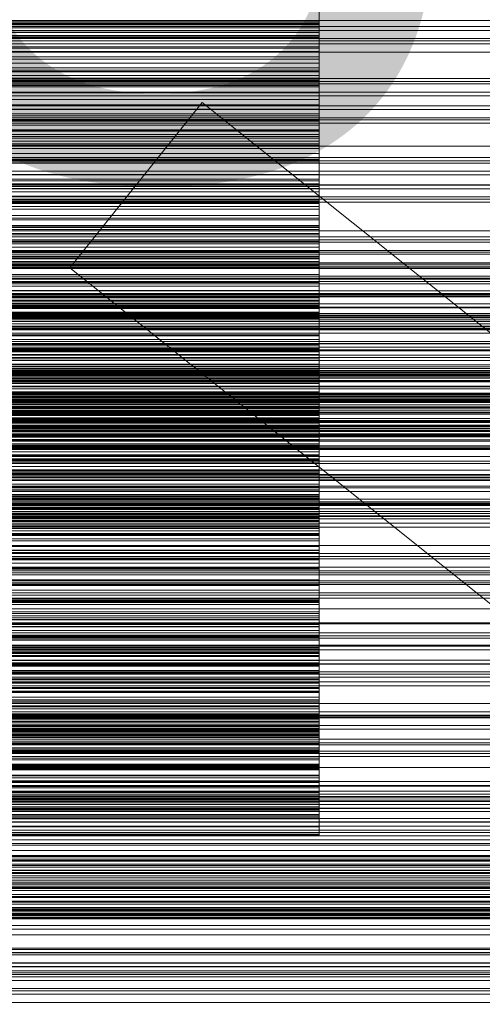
# Model space of a CAD drawing. Header units: millimetres. Extents: x -3490 to 61924, y -72580 to 6847.
# Tile 259 of 656: x 665 to 796, y -34735 to -34456. Entities that reach past the tile are written whole.
import ezdxf

# ---------------------------------------------------------------- set-up
doc = ezdxf.new("R2010")
doc.units = ezdxf.units.MM
for name, color, linetype, lineweight in [('COTAS_O', 1, 'Continuous', 0), ('COTAS_P', 1, 'Continuous', 0), ('frontal_briquetadora', 7, 'Continuous', 0), ('frontal_C03', 7, 'Continuous', 0), ('frontal_secador', 7, 'Continuous', 0), ('frontal_tolva', 7, 'Continuous', 0)]:
    doc.layers.add(name, color=color, linetype=linetype, lineweight=lineweight)
doc.dimstyles.new('R19_100', dxfattribs={"dimtxt": 250, "dimasz": 150, "dimexe": 150, "dimexo": 80, "dimgap": 100, "dimtad": 1, "dimtih": 1, "dimtoh": 1, "dimdsep": 46, "dimcen": 0.09, "dimadec": 0, "dimazin": 0, "dimtfac": 1, "dimtdec": 4, "dimtofl": 0, "dimtmove": 0, "dimatfit": 3, "dimfxl": 1, "dimtolj": 1, "dimtzin": 0, "dimarcsym": 0})

# ---------------------------------------------------------------- blocks, each defined once
blk = doc.blocks.new('DIM_R29_52')
at = {"layer": 'COTAS_P'}
for p, q in [((-1750, -34600), (-1600, -34555)), ((2600, -34600), (2450, -34555)), ((-1750, -35500), (-1750, -34600)), ((-1750, -34600), (2600, -34600)), ((-1750, -34600), (-1600, -34645)), ((2600, -34600), (2450, -34645)), ((2600, -35500), (2600, -34600))]:
    blk.add_line(p, q, dxfattribs=at)
blk.add_text('4350 P', height=250, dxfattribs=at).set_placement((425, -34500))
blk = doc.blocks.new('DIM_R29_61')
at = {"layer": 'COTAS_O'}
for p, q in [((-650, -34200), (-500, -34155)), ((650, -34200), (500, -34155)), ((-650, -34900), (-650, -34200)), ((-650, -34200), (650, -34200)), ((-650, -34200), (-500, -34245)), ((650, -34200), (500, -34245)), ((650, -34900), (650, -34200))]:
    blk.add_line(p, q, dxfattribs=at)
blk.add_text('1300 O', height=250, dxfattribs=at).set_placement((0, -34100))

msp = doc.modelspace()

# ---------------------------------------------------------------- linework, layer by layer
at = {"layer": 'frontal_briquetadora'}
for p, q in [((750, -34445.279), (750, -34457.423)), ((750, -34446.111), (750, -34459.207)), ((750, -34460.96), (750, -34447.196)), ((750, -34451.835), (750, -34460.521)), ((750, -34453.643), (750, -34457.302)), ((750, -34454.402), (750, -34461.227)), ((750, -34456.46), (750, -34454.902)), ((750, -34456.926), (750, -34455.393)), ((550, -34456.46), (750, -34456.46)), ((550, -34456.926), (750, -34456.926)), ((750, -34457.302), (550, -34457.302)), ((550, -34457.423), (750, -34457.423)), ((550, -34457.936), (750, -34457.936)), ((550, -34458.377), (750, -34458.377)), ((750, -34457.936), (750, -34456.46)), ((750, -34458.377), (750, -34456.926)), ((750, -34457.302), (750, -34461.12)), ((750, -34457.423), (750, -34470.774)), ((750, -34464.14), (750, -34457.936)), ((750, -34459.744), (750, -34458.377)), ((550, -34459.207), (750, -34459.207)), ((550, -34459.744), (750, -34459.744)), ((750, -34460.521), (550, -34460.521)), ((550, -34460.96), (750, -34460.96)), ((550, -34461.029), (750, -34461.029)), ((750, -34461.12), (550, -34461.12)), ((550, -34461.227), (750, -34461.227)), ((750, -34459.207), (750, -34473.128)), ((750, -34461.029), (750, -34459.744)), ((750, -34460.521), (750, -34463.78)), ((750, -34475.151), (750, -34460.96)), ((750, -34466.598), (750, -34461.029)), ((750, -34461.12), (750, -34465.089)), ((750, -34461.227), (750, -34470.352)), ((750, -34463.78), (550, -34463.78)), ((550, -34464.14), (750, -34464.14)), ((750, -34463.78), (750, -34467.249)), ((750, -34472.72), (750, -34464.14)), ((750, -34465.089), (550, -34465.089)), ((550, -34466.598), (750, -34466.598)), ((750, -34467.249), (550, -34467.249)), ((750, -34465.089), (750, -34473.786)), ((750, -34474.612), (750, -34466.598)), ((750, -34467.249), (750, -34470.903)), ((750, -34468.368), (550, -34468.368)), ((750, -34469.742), (550, -34469.742)), ((750, -34469.742), (750, -34468.368)), ((750, -34468.368), (750, -34476.816)), ((750, -34470.902), (750, -34469.742)), ((550, -34470.352), (750, -34470.352)), ((550, -34470.774), (750, -34470.774)), ((750, -34470.902), (550, -34470.902)), ((750, -34471.874), (550, -34471.874)), ((750, -34472.673), (550, -34472.673)), ((550, -34472.72), (750, -34472.72)), ((750, -34470.352), (750, -34481.428)), ((750, -34470.774), (750, -34484.819)), ((750, -34471.874), (750, -34470.902)), ((750, -34470.903), (750, -34474.725)), ((750, -34472.673), (750, -34471.874)), ((750, -34473.307), (750, -34472.673)), ((750, -34483.346), (750, -34472.72)), ((550, -34473.128), (750, -34473.128)), ((750, -34473.307), (550, -34473.307)), ((750, -34473.786), (550, -34473.786)), ((550, -34474.612), (750, -34474.612)), ((750, -34474.725), (550, -34474.725)), ((550, -34475.151), (750, -34475.151)), ((750, -34473.128), (750, -34487.34)), ((750, -34473.786), (750, -34473.307)), ((750, -34484.762), (750, -34474.612)), ((750, -34474.725), (750, -34478.701)), ((750, -34489.222), (750, -34475.151)), ((750, -34476.816), (550, -34476.816)), ((750, -34476.816), (750, -34480.245)), ((750, -34478.701), (550, -34478.701)), ((750, -34480.245), (550, -34480.245)), ((750, -34478.701), (750, -34482.823)), ((750, -34480.245), (750, -34483.879)), ((550, -34481.428), (750, -34481.428)), ((750, -34482.823), (550, -34482.823)), ((550, -34483.346), (750, -34483.346)), ((750, -34483.879), (550, -34483.879)), ((750, -34481.428), (750, -34494.029)), ((750, -34482.823), (750, -34491.281)), ((750, -34495.609), (750, -34483.346)), ((750, -34483.879), (750, -34487.691)), ((750, -34484.435), (550, -34484.435)), ((550, -34484.762), (750, -34484.762)), ((550, -34484.819), (750, -34484.819)), ((750, -34486.034), (550, -34486.034)), ((750, -34486.034), (750, -34484.435)), ((750, -34484.435), (750, -34492.624)), ((750, -34496.657), (750, -34484.762)), ((750, -34484.819), (750, -34499.018)), ((750, -34487.426), (750, -34486.034)), ((550, -34487.34), (750, -34487.34)), ((750, -34487.426), (550, -34487.426)), ((750, -34487.691), (550, -34487.691)), ((750, -34488.634), (550, -34488.634)), ((550, -34489.222), (750, -34489.222)), ((750, -34489.674), (550, -34489.674)), ((750, -34487.34), (750, -34501.297)), ((750, -34488.634), (750, -34487.426)), ((750, -34487.691), (750, -34491.666)), ((750, -34489.674), (750, -34488.634)), ((750, -34502.634), (750, -34489.222)), ((750, -34490.554), (750, -34489.674)), ((750, -34490.554), (550, -34490.554)), ((750, -34491.281), (550, -34491.281)), ((750, -34491.666), (550, -34491.666)), ((750, -34491.281), (750, -34490.554)), ((750, -34491.666), (750, -34495.791)), ((750, -34492.624), (550, -34492.624)), ((550, -34494.029), (750, -34494.029)), ((750, -34492.624), (750, -34496.216)), ((750, -34494.029), (750, -34507.67)), ((550, -34495.609), (750, -34495.609)), ((750, -34495.791), (550, -34495.791)), ((750, -34496.216), (550, -34496.216)), ((550, -34496.657), (750, -34496.657)), ((750, -34509.038), (750, -34495.609)), ((750, -34495.791), (750, -34500.057)), ((750, -34496.216), (750, -34500.005)), ((750, -34509.842), (750, -34496.657)), ((550, -34499.018), (750, -34499.018)), ((750, -34499.998), (550, -34499.998)), ((750, -34500.005), (550, -34500.005)), ((750, -34500.057), (550, -34500.057)), ((750, -34499.018), (750, -34512.827)), ((750, -34501.818), (750, -34499.998)), ((750, -34499.998), (750, -34507.909)), ((750, -34500.005), (750, -34503.967)), ((750, -34500.057), (750, -34508.256)), ((550, -34501.297), (750, -34501.297)), ((750, -34501.818), (550, -34501.818)), ((550, -34502.634), (750, -34502.634)), ((750, -34503.438), (550, -34503.438)), ((750, -34501.297), (750, -34514.462)), ((750, -34503.438), (750, -34501.818)), ((750, -34514.871), (750, -34502.634)), ((750, -34504.88), (750, -34503.438)), ((750, -34503.967), (550, -34503.967)), ((750, -34504.88), (550, -34504.88)), ((750, -34506.158), (550, -34506.158)), ((750, -34503.967), (750, -34508.086)), ((750, -34506.158), (750, -34504.88)), ((750, -34507.281), (750, -34506.158)), ((750, -34507.281), (550, -34507.281)), ((550, -34507.67), (750, -34507.67)), ((750, -34507.909), (550, -34507.909)), ((750, -34508.086), (550, -34508.086)), ((750, -34508.256), (550, -34508.256)), ((550, -34509.038), (750, -34509.038)), ((750, -34508.256), (750, -34507.281)), ((750, -34507.67), (750, -34521.827)), ((750, -34507.909), (750, -34511.654)), ((750, -34508.086), (750, -34512.349)), ((750, -34523.116), (750, -34509.038)), ((550, -34509.842), (750, -34509.842)), ((750, -34511.654), (550, -34511.654)), ((750, -34523.808), (750, -34509.842)), ((750, -34511.654), (750, -34515.589)), ((750, -34512.349), (550, -34512.349)), ((550, -34512.827), (750, -34512.827)), ((550, -34514.462), (750, -34514.462)), ((550, -34514.871), (750, -34514.871)), ((750, -34512.349), (750, -34516.748)), ((750, -34512.827), (750, -34525.713)), ((750, -34514.462), (750, -34526.329)), ((750, -34525.463), (750, -34514.871)), ((750, -34515.018), (550, -34515.018)), ((750, -34515.589), (550, -34515.589)), ((750, -34516.748), (550, -34516.748)), ((750, -34517.055), (550, -34517.055)), ((750, -34517.055), (750, -34515.018)), ((750, -34515.018), (750, -34522.632)), ((750, -34515.589), (750, -34519.691)), ((750, -34516.748), (750, -34524.669)), ((750, -34518.899), (750, -34517.055)), ((750, -34518.899), (550, -34518.899)), ((750, -34519.691), (550, -34519.691)), ((750, -34520.571), (750, -34518.899)), ((750, -34519.691), (750, -34523.944)), ((750, -34520.571), (550, -34520.571)), ((550, -34521.827), (750, -34521.827)), ((750, -34522.085), (550, -34522.085)), ((750, -34522.632), (550, -34522.632)), ((550, -34523.116), (750, -34523.116)), ((750, -34522.085), (750, -34520.571)), ((750, -34521.827), (750, -34535.957)), ((750, -34523.448), (750, -34522.085)), ((750, -34522.632), (750, -34526.521)), ((750, -34537.304), (750, -34523.116)), ((750, -34523.448), (550, -34523.448)), ((550, -34523.808), (750, -34523.808)), ((750, -34523.944), (550, -34523.944)), ((750, -34524.669), (550, -34524.669)), ((550, -34525.463), (750, -34525.463)), ((550, -34525.713), (750, -34525.713)), ((750, -34524.669), (750, -34523.448)), ((750, -34538.02), (750, -34523.808)), ((750, -34523.944), (750, -34528.335)), ((750, -34530.292), (750, -34525.463)), ((750, -34525.713), (750, -34537.182)), ((550, -34526.329), (750, -34526.329)), ((750, -34526.521), (550, -34526.521)), ((750, -34528.335), (550, -34528.335)), ((750, -34526.329), (750, -34536.443)), ((750, -34526.521), (750, -34530.594)), ((750, -34528.335), (750, -34532.857)), ((750, -34529.46), (550, -34529.46)), ((550, -34530.292), (750, -34530.292)), ((750, -34530.594), (550, -34530.594)), ((750, -34531.709), (750, -34529.46)), ((750, -34529.46), (750, -34536.758)), ((750, -34535.006), (750, -34530.292)), ((750, -34530.594), (750, -34534.826)), ((750, -34531.709), (550, -34531.709)), ((750, -34532.857), (550, -34532.857)), ((750, -34533.773), (550, -34533.773)), ((750, -34533.773), (750, -34531.709)), ((750, -34532.857), (750, -34540.48)), ((750, -34535.671), (750, -34533.773)), ((750, -34534.826), (550, -34534.826)), ((550, -34535.006), (750, -34535.006)), ((750, -34535.671), (550, -34535.671)), ((550, -34535.957), (750, -34535.957)), ((550, -34536.443), (750, -34536.443)), ((750, -34536.758), (550, -34536.758)), ((550, -34537.182), (750, -34537.182)), ((750, -34534.826), (750, -34539.202)), ((750, -34539.602), (750, -34535.006)), ((750, -34537.416), (750, -34535.671)), ((750, -34535.957), (750, -34549.515)), ((750, -34536.443), (750, -34541.003)), ((750, -34536.758), (750, -34540.783)), ((750, -34537.182), (750, -34546.794)), ((550, -34537.304), (750, -34537.304)), ((750, -34537.416), (550, -34537.416)), ((550, -34538.02), (750, -34538.02)), ((750, -34539.017), (550, -34539.017)), ((750, -34539.202), (550, -34539.202)), ((550, -34539.602), (750, -34539.602)), ((750, -34551.056), (750, -34537.304)), ((750, -34539.017), (750, -34537.416)), ((750, -34551.931), (750, -34538.02)), ((750, -34540.48), (750, -34539.017)), ((750, -34539.202), (750, -34543.711)), ((750, -34544.079), (750, -34539.602)), ((750, -34540.48), (550, -34540.48)), ((750, -34540.783), (550, -34540.783)), ((550, -34541.003), (750, -34541.003)), ((750, -34540.783), (750, -34544.982)), ((750, -34541.003), (750, -34545.442)), ((750, -34543.29), (550, -34543.29)), ((750, -34543.711), (550, -34543.711)), ((550, -34544.079), (750, -34544.079)), ((750, -34544.982), (550, -34544.982)), ((550, -34545.442), (750, -34545.442)), ((750, -34545.745), (750, -34543.29)), ((750, -34543.29), (750, -34550.254)), ((750, -34543.711), (750, -34548.345)), ((750, -34548.434), (750, -34544.079)), ((750, -34544.982), (750, -34549.334)), ((750, -34545.442), (750, -34549.76)), ((750, -34545.745), (550, -34545.745)), ((550, -34546.794), (750, -34546.794)), ((750, -34548.023), (550, -34548.023)), ((750, -34548.345), (550, -34548.345)), ((550, -34548.434), (750, -34548.434)), ((750, -34548.023), (750, -34545.745)), ((750, -34546.794), (750, -34551.073)), ((750, -34550.143), (750, -34548.023)), ((750, -34548.345), (750, -34555.652)), ((750, -34552.666), (750, -34548.434)), ((750, -34549.334), (550, -34549.334)), ((550, -34549.515), (750, -34549.515)), ((550, -34549.76), (750, -34549.76)), ((750, -34550.143), (550, -34550.143)), ((750, -34550.254), (550, -34550.254)), ((550, -34551.056), (750, -34551.056)), ((550, -34551.073), (750, -34551.073)), ((750, -34549.334), (750, -34553.824)), ((750, -34549.515), (750, -34561.982)), ((750, -34549.76), (750, -34553.953)), ((750, -34552.116), (750, -34550.143)), ((750, -34550.254), (750, -34554.404)), ((750, -34563.842), (750, -34551.056)), ((750, -34551.073), (750, -34555.227)), ((550, -34551.931), (750, -34551.931)), ((750, -34552.116), (550, -34552.116)), ((550, -34552.666), (750, -34552.666)), ((750, -34553.824), (550, -34553.824)), ((550, -34553.953), (750, -34553.953)), ((750, -34565.006), (750, -34551.931)), ((750, -34553.95), (750, -34552.116)), ((750, -34556.773), (750, -34552.666)), ((750, -34553.824), (750, -34558.44)), ((750, -34555.652), (750, -34553.95)), ((750, -34553.953), (750, -34558.02)), ((750, -34554.404), (550, -34554.404)), ((550, -34555.227), (750, -34555.227)), ((750, -34555.652), (550, -34555.652)), ((750, -34556.473), (550, -34556.473)), ((550, -34556.773), (750, -34556.773)), ((750, -34554.404), (750, -34558.721)), ((750, -34555.227), (750, -34559.255)), ((750, -34559.129), (750, -34556.473)), ((750, -34556.473), (750, -34563.087)), ((750, -34560.752), (750, -34556.773)), ((550, -34558.02), (750, -34558.02)), ((750, -34558.44), (550, -34558.44)), ((750, -34558.721), (550, -34558.721)), ((750, -34559.129), (550, -34559.129)), ((550, -34559.255), (750, -34559.255)), ((750, -34558.02), (750, -34561.96)), ((750, -34558.44), (750, -34563.174)), ((750, -34558.721), (750, -34563.182)), ((750, -34561.616), (750, -34559.129)), ((750, -34559.255), (750, -34563.155)), ((550, -34560.752), (750, -34560.752)), ((750, -34561.616), (550, -34561.616)), ((550, -34561.96), (750, -34561.96)), ((550, -34561.982), (750, -34561.982)), ((750, -34564.603), (750, -34560.752)), ((750, -34563.952), (750, -34561.616)), ((750, -34561.96), (750, -34565.77)), ((750, -34561.982), (750, -34572.878)), ((750, -34563.087), (550, -34563.087)), ((550, -34563.155), (750, -34563.155)), ((750, -34563.174), (550, -34563.174)), ((750, -34563.182), (550, -34563.182)), ((550, -34563.842), (750, -34563.842)), ((750, -34563.952), (550, -34563.952)), ((550, -34564.603), (750, -34564.603)), ((550, -34565.006), (750, -34565.006)), ((750, -34563.087), (750, -34567.352)), ((750, -34563.155), (750, -34566.924)), ((750, -34563.174), (750, -34570.147)), ((750, -34563.182), (750, -34567.774)), ((750, -34575.173), (750, -34563.842)), ((750, -34566.148), (750, -34563.952)), ((750, -34568.322), (750, -34564.603)), ((750, -34576.744), (750, -34565.006)), ((550, -34565.77), (750, -34565.77)), ((750, -34566.148), (550, -34566.148)), ((550, -34566.924), (750, -34566.924)), ((750, -34567.352), (550, -34567.352)), ((750, -34567.774), (550, -34567.774)), ((750, -34565.77), (750, -34569.449)), ((750, -34568.211), (750, -34566.148)), ((750, -34566.924), (750, -34570.562)), ((750, -34567.352), (750, -34571.776)), ((750, -34567.774), (750, -34572.486)), ((750, -34568.211), (550, -34568.211)), ((550, -34568.322), (750, -34568.322)), ((750, -34568.977), (550, -34568.977)), ((550, -34569.449), (750, -34569.449)), ((750, -34570.147), (550, -34570.147)), ((550, -34570.562), (750, -34570.562)), ((750, -34570.147), (750, -34568.211)), ((750, -34571.91), (750, -34568.322)), ((750, -34571.828), (750, -34568.977)), ((750, -34568.977), (750, -34575.226)), ((750, -34569.449), (750, -34572.994)), ((750, -34570.562), (750, -34574.066)), ((750, -34571.776), (550, -34571.776)), ((750, -34571.828), (550, -34571.828)), ((550, -34571.91), (750, -34571.91)), ((750, -34572.486), (550, -34572.486)), ((550, -34572.878), (750, -34572.878)), ((550, -34572.994), (750, -34572.994)), ((750, -34571.776), (750, -34576.336)), ((750, -34574.518), (750, -34571.828)), ((750, -34575.363), (750, -34571.91)), ((750, -34572.486), (750, -34577.309)), ((750, -34572.878), (750, -34581.784)), ((750, -34572.994), (750, -34576.406)), ((550, -34574.066), (750, -34574.066)), ((750, -34574.518), (550, -34574.518)), ((550, -34575.173), (750, -34575.173)), ((750, -34575.226), (550, -34575.226)), ((550, -34575.363), (750, -34575.363)), ((750, -34576.336), (550, -34576.336)), ((750, -34574.066), (750, -34577.435)), ((750, -34577.065), (750, -34574.518)), ((750, -34584.611), (750, -34575.173)), ((750, -34575.226), (750, -34579.596)), ((750, -34578.68), (750, -34575.363)), ((750, -34576.336), (750, -34581.019)), ((550, -34576.406), (750, -34576.406)), ((550, -34576.744), (750, -34576.744)), ((750, -34577.065), (550, -34577.065)), ((750, -34577.309), (550, -34577.309)), ((550, -34577.435), (750, -34577.435)), ((550, -34578.68), (750, -34578.68)), ((750, -34576.406), (750, -34579.681)), ((750, -34586.693), (750, -34576.744)), ((750, -34579.478), (750, -34577.065)), ((750, -34577.309), (750, -34583.932)), ((750, -34577.435), (750, -34580.668)), ((750, -34581.86), (750, -34578.68)), ((750, -34579.478), (550, -34579.478)), ((750, -34579.596), (550, -34579.596)), ((550, -34579.681), (750, -34579.681)), ((550, -34580.668), (750, -34580.668)), ((750, -34580.774), (550, -34580.774)), ((750, -34581.019), (550, -34581.019)), ((750, -34581.766), (550, -34581.766)), ((550, -34581.784), (750, -34581.784)), ((550, -34581.86), (750, -34581.86)), ((750, -34581.766), (750, -34579.478)), ((750, -34579.596), (750, -34584.116)), ((750, -34579.681), (750, -34582.818)), ((750, -34580.668), (750, -34583.763)), ((750, -34583.812), (750, -34580.774)), ((750, -34580.774), (750, -34586.641)), ((750, -34581.019), (750, -34585.815)), ((750, -34583.932), (750, -34581.766)), ((750, -34581.784), (750, -34588.358)), ((750, -34584.902), (750, -34581.86)), ((550, -34582.818), (750, -34582.818)), ((550, -34583.763), (750, -34583.763)), ((750, -34583.812), (550, -34583.812)), ((750, -34583.932), (550, -34583.932)), ((750, -34584.116), (550, -34584.116)), ((550, -34584.611), (750, -34584.611)), ((750, -34582.818), (750, -34585.817)), ((750, -34583.763), (750, -34586.718)), ((750, -34586.698), (750, -34583.812)), ((750, -34584.116), (750, -34588.763)), ((750, -34591.796), (750, -34584.611)), ((550, -34584.902), (750, -34584.902)), ((750, -34585.815), (550, -34585.815)), ((550, -34585.817), (750, -34585.817)), ((750, -34586.641), (550, -34586.641)), ((550, -34586.693), (750, -34586.693)), ((750, -34586.698), (550, -34586.698)), ((550, -34586.718), (750, -34586.718)), ((750, -34587.804), (750, -34584.902)), ((750, -34585.815), (750, -34590.716)), ((750, -34585.817), (750, -34588.675)), ((750, -34586.641), (750, -34591.107)), ((750, -34594.471), (750, -34586.693)), ((750, -34589.45), (750, -34586.698)), ((750, -34586.718), (750, -34589.532)), ((550, -34587.804), (750, -34587.804)), ((550, -34588.358), (750, -34588.358)), ((550, -34588.675), (750, -34588.675)), ((750, -34588.763), (550, -34588.763)), ((750, -34589.45), (550, -34589.45)), ((550, -34589.532), (750, -34589.532)), ((750, -34592.065), (750, -34587.804)), ((750, -34588.358), (750, -34592.348)), ((750, -34588.675), (750, -34591.391)), ((750, -34588.763), (750, -34593.526)), ((750, -34592.075), (750, -34589.45)), ((750, -34589.532), (750, -34592.205)), ((750, -34590.716), (550, -34590.716)), ((750, -34591.107), (550, -34591.107)), ((550, -34591.391), (750, -34591.391)), ((550, -34591.796), (750, -34591.796)), ((750, -34591.834), (550, -34591.834)), ((550, -34592.065), (750, -34592.065)), ((750, -34592.075), (550, -34592.075)), ((550, -34592.205), (750, -34592.205)), ((550, -34592.348), (750, -34592.348)), ((750, -34590.716), (750, -34596.972)), ((750, -34591.107), (750, -34595.711)), ((750, -34591.391), (750, -34593.965)), ((750, -34596.45), (750, -34591.796)), ((750, -34595.052), (750, -34591.834)), ((750, -34591.834), (750, -34597.306)), ((750, -34593.599), (750, -34592.065)), ((750, -34594.581), (750, -34592.075)), ((750, -34592.205), (750, -34594.734)), ((750, -34592.348), (750, -34593.599)), ((750, -34593.526), (550, -34593.526)), ((550, -34593.599), (750, -34593.599)), ((550, -34593.965), (750, -34593.965)), ((550, -34594.471), (750, -34594.471)), ((750, -34594.581), (550, -34594.581)), ((550, -34594.734), (750, -34594.734)), ((750, -34595.052), (550, -34595.052)), ((750, -34595.711), (550, -34595.711)), ((750, -34593.526), (750, -34598.395)), ((750, -34593.965), (750, -34597.556)), ((750, -34599.778), (750, -34594.471)), ((750, -34596.972), (750, -34594.581)), ((750, -34594.734), (750, -34597.118)), ((750, -34598.128), (750, -34595.052)), ((750, -34595.711), (750, -34600.435)), ((550, -34596.45), (750, -34596.45)), ((750, -34596.972), (550, -34596.972)), ((550, -34597.118), (750, -34597.118)), ((750, -34597.306), (550, -34597.306)), ((550, -34597.556), (750, -34597.556)), ((750, -34598.128), (550, -34598.128)), ((550, -34598.395), (750, -34598.395)), ((750, -34598.395), (750, -34596.45)), ((750, -34597.118), (750, -34599.358)), ((750, -34597.306), (750, -34601.855)), ((750, -34597.556), (750, -34598.395)), ((750, -34601.077), (750, -34598.128)), ((750, -34598.395), (750, -34603.362)), ((550, -34599.358), (750, -34599.358)), ((550, -34599.778), (750, -34599.778)), ((750, -34600.435), (550, -34600.435)), ((750, -34601.077), (550, -34601.077)), ((750, -34599.358), (750, -34602.27)), ((750, -34602.412), (750, -34599.778)), ((750, -34600.435), (750, -34605.266)), ((750, -34603.908), (750, -34601.077)), ((750, -34601.855), (550, -34601.855)), ((750, -34602.131), (550, -34602.131)), ((550, -34602.27), (750, -34602.27)), ((550, -34602.412), (750, -34602.412)), ((750, -34603.362), (550, -34603.362)), ((750, -34603.908), (550, -34603.908)), ((750, -34601.855), (750, -34606.533)), ((750, -34605.521), (750, -34602.131)), ((750, -34602.131), (750, -34607.194)), ((750, -34602.27), (750, -34602.412)), ((750, -34603.362), (750, -34609.237)), ((750, -34606.627), (750, -34603.908)), ((750, -34605.266), (550, -34605.266)), ((750, -34605.521), (550, -34605.521)), ((750, -34606.533), (550, -34606.533)), ((750, -34606.627), (550, -34606.627)), ((750, -34605.266), (750, -34610.196)), ((750, -34608.779), (750, -34605.521)), ((750, -34606.533), (750, -34611.322)), ((750, -34609.237), (750, -34606.627)), ((750, -34607.194), (550, -34607.194)), ((750, -34608.779), (550, -34608.779)), ((750, -34609.237), (550, -34609.237)), ((750, -34607.194), (750, -34611.817)), ((750, -34611.92), (750, -34608.779)), ((750, -34610.196), (550, -34610.196)), ((750, -34611.322), (550, -34611.322)), ((750, -34611.639), (550, -34611.639)), ((750, -34611.817), (550, -34611.817)), ((750, -34611.92), (550, -34611.92)), ((750, -34610.196), (750, -34615.217)), ((750, -34611.322), (750, -34616.211)), ((750, -34615.194), (750, -34611.639)), ((750, -34611.639), (750, -34616.282)), ((750, -34611.817), (750, -34616.557)), ((750, -34614.949), (750, -34611.92)), ((750, -34614.949), (550, -34614.949)), ((750, -34615.194), (550, -34615.194)), ((750, -34615.217), (550, -34615.217)), ((750, -34617.874), (750, -34614.949)), ((750, -34618.627), (750, -34615.194)), ((750, -34615.217), (750, -34620.696)), ((750, -34616.211), (550, -34616.211)), ((750, -34616.282), (550, -34616.282)), ((750, -34616.557), (550, -34616.557)), ((750, -34617.874), (550, -34617.874)), ((750, -34616.211), (750, -34621.19)), ((750, -34616.282), (750, -34620.966)), ((750, -34616.557), (750, -34621.4)), ((750, -34620.696), (750, -34617.874)), ((750, -34618.627), (550, -34618.627)), ((750, -34620.337), (550, -34620.337)), ((750, -34620.696), (550, -34620.696)), ((750, -34620.966), (550, -34620.966)), ((750, -34621.95), (750, -34618.627)), ((750, -34624.047), (750, -34620.337)), ((750, -34620.337), (750, -34624.548)), ((750, -34620.966), (750, -34625.758)), ((750, -34621.19), (550, -34621.19)), ((750, -34621.4), (550, -34621.4)), ((750, -34621.95), (550, -34621.95)), ((750, -34621.19), (750, -34626.253)), ((750, -34621.4), (750, -34626.334)), ((750, -34625.171), (750, -34621.95)), ((750, -34624.047), (550, -34624.047)), ((750, -34624.548), (550, -34624.548)), ((750, -34625.171), (550, -34625.171)), ((750, -34625.758), (550, -34625.758)), ((750, -34626.253), (550, -34626.253)), ((750, -34626.334), (550, -34626.334)), ((750, -34627.646), (750, -34624.047)), ((750, -34624.548), (750, -34629.283)), ((750, -34628.294), (750, -34625.171)), ((750, -34625.758), (750, -34630.643)), ((750, -34626.253), (750, -34631.323)), ((750, -34626.334), (750, -34631.35)), ((750, -34627.646), (550, -34627.646)), ((750, -34628.203), (550, -34628.203)), ((750, -34628.294), (550, -34628.294)), ((750, -34629.283), (550, -34629.283)), ((750, -34631.145), (750, -34627.646)), ((750, -34632.059), (750, -34628.203)), ((750, -34628.203), (750, -34631.972)), ((750, -34631.323), (750, -34628.294)), ((750, -34629.283), (750, -34634.114)), ((750, -34630.643), (550, -34630.643)), ((750, -34631.145), (550, -34631.145)), ((750, -34631.323), (550, -34631.323)), ((750, -34631.35), (550, -34631.35)), ((750, -34631.972), (550, -34631.972)), ((750, -34632.059), (550, -34632.059)), ((750, -34630.643), (750, -34635.61)), ((750, -34634.549), (750, -34631.145)), ((750, -34631.35), (750, -34636.442)), ((750, -34631.972), (750, -34636.745)), ((750, -34635.816), (750, -34632.059)), ((750, -34634.114), (550, -34634.114)), ((750, -34634.549), (550, -34634.549)), ((750, -34634.114), (750, -34639.029)), ((750, -34637.864), (750, -34634.549)), ((750, -34635.217), (550, -34635.217)), ((750, -34635.61), (550, -34635.61)), ((750, -34635.816), (550, -34635.816)), ((750, -34636.442), (550, -34636.442)), ((750, -34636.745), (550, -34636.745)), ((750, -34639.211), (750, -34635.217)), ((750, -34635.217), (750, -34638.535)), ((750, -34635.61), (750, -34640.651)), ((750, -34639.481), (750, -34635.816)), ((750, -34636.442), (750, -34641.091)), ((750, -34636.745), (750, -34641.605)), ((750, -34637.864), (550, -34637.864)), ((750, -34638.535), (550, -34638.535)), ((750, -34639.029), (550, -34639.029)), ((750, -34639.211), (550, -34639.211)), ((750, -34639.481), (550, -34639.481)), ((750, -34641.091), (750, -34637.864)), ((750, -34638.535), (750, -34643.337)), ((750, -34639.029), (750, -34644.017)), ((750, -34643.116), (750, -34639.211)), ((750, -34643.061), (750, -34639.481)), ((750, -34640.651), (550, -34640.651)), ((750, -34641.091), (550, -34641.091)), ((750, -34641.364), (550, -34641.364)), ((750, -34641.605), (550, -34641.605)), ((750, -34643.061), (550, -34643.061)), ((750, -34643.116), (550, -34643.116)), ((750, -34643.337), (550, -34643.337)), ((750, -34640.651), (750, -34645.761)), ((750, -34645.486), (750, -34641.364)), ((750, -34641.364), (750, -34644.223)), ((750, -34641.605), (750, -34646.538)), ((750, -34646.559), (750, -34643.061)), ((750, -34646.94), (750, -34643.116)), ((750, -34643.337), (750, -34648.213)), ((750, -34644.017), (550, -34644.017)), ((750, -34644.223), (550, -34644.223)), ((750, -34645.486), (550, -34645.486)), ((750, -34645.761), (550, -34645.761)), ((750, -34644.017), (750, -34649.071)), ((750, -34644.223), (750, -34649.041)), ((750, -34649.53), (750, -34645.486)), ((750, -34645.761), (750, -34649.977)), ((750, -34646.538), (550, -34646.538)), ((750, -34646.559), (550, -34646.559)), ((750, -34646.629), (550, -34646.629)), ((750, -34646.94), (550, -34646.94)), ((750, -34648.213), (550, -34648.213)), ((750, -34646.538), (750, -34651.535)), ((750, -34649.977), (750, -34646.559)), ((750, -34650.868), (750, -34646.629)), ((750, -34646.629), (750, -34649.022)), ((750, -34650.687), (750, -34646.94)), ((750, -34648.213), (750, -34653.152)), ((750, -34649.022), (550, -34649.022)), ((750, -34649.041), (550, -34649.041)), ((750, -34649.071), (550, -34649.071)), ((750, -34649.53), (550, -34649.53)), ((750, -34649.977), (550, -34649.977)), ((750, -34650.687), (550, -34650.687)), ((750, -34650.868), (550, -34650.868)), ((750, -34650.998), (550, -34650.998)), ((750, -34651.535), (550, -34651.535)), ((750, -34649.022), (750, -34653.844)), ((750, -34649.041), (750, -34653.922)), ((750, -34649.071), (750, -34654.186)), ((750, -34653.502), (750, -34649.53)), ((750, -34654.36), (750, -34650.687)), ((750, -34655.041), (750, -34650.868)), ((750, -34655.345), (750, -34650.998)), ((750, -34650.998), (750, -34652.919)), ((750, -34651.535), (750, -34656.591)), ((750, -34652.919), (550, -34652.919)), ((750, -34653.152), (550, -34653.152)), ((750, -34653.502), (550, -34653.502)), ((750, -34653.844), (550, -34653.844)), ((750, -34653.922), (550, -34653.922)), ((750, -34654.186), (550, -34654.186)), ((750, -34654.36), (550, -34654.36)), ((750, -34654.461), (550, -34654.461)), ((750, -34652.919), (750, -34657.734)), ((750, -34653.152), (750, -34658.147)), ((750, -34657.407), (750, -34653.502)), ((750, -34653.844), (750, -34658.717)), ((750, -34653.922), (750, -34658.855)), ((750, -34654.186), (750, -34657.96)), ((750, -34657.96), (750, -34654.36)), ((750, -34658.905), (750, -34654.461)), ((750, -34654.461), (750, -34655.906)), ((750, -34655.041), (550, -34655.041)), ((750, -34655.345), (550, -34655.345)), ((750, -34655.906), (550, -34655.906)), ((750, -34656.591), (550, -34656.591)), ((750, -34657.01), (550, -34657.01)), ((750, -34659.153), (750, -34655.041)), ((750, -34659.637), (750, -34655.345)), ((750, -34655.906), (750, -34660.702)), ((750, -34656.591), (750, -34661.698)), ((750, -34661.541), (750, -34657.01)), ((750, -34657.01), (750, -34657.975)), ((750, -34657.407), (550, -34657.407)), ((750, -34657.734), (550, -34657.734)), ((750, -34657.96), (550, -34657.96)), ((750, -34657.975), (550, -34657.975)), ((750, -34658.147), (550, -34658.147)), ((750, -34658.639), (550, -34658.639)), ((750, -34658.717), (550, -34658.717)), ((750, -34658.855), (550, -34658.855)), ((750, -34658.905), (550, -34658.905)), ((750, -34659.122), (550, -34659.122)), ((750, -34659.153), (550, -34659.153)), ((750, -34659.343), (550, -34659.343)), ((750, -34659.637), (550, -34659.637)), ((750, -34661.246), (750, -34657.407)), ((750, -34657.734), (750, -34662.589)), ((750, -34657.975), (750, -34662.741)), ((750, -34658.147), (750, -34663.191)), ((750, -34663.245), (750, -34658.639)), ((750, -34658.639), (750, -34659.122)), ((750, -34658.717), (750, -34663.634)), ((750, -34658.855), (750, -34663.835)), ((750, -34663.306), (750, -34658.905)), ((750, -34659.122), (750, -34663.846)), ((750, -34663.206), (750, -34659.153)), ((750, -34664.014), (750, -34659.343)), ((750, -34663.878), (750, -34659.637)), ((750, -34660.702), (550, -34660.702)), ((750, -34661.246), (550, -34661.246)), ((750, -34661.541), (550, -34661.541)), ((750, -34661.698), (550, -34661.698)), ((750, -34662.589), (550, -34662.589)), ((750, -34662.741), (550, -34662.741)), ((750, -34660.702), (750, -34665.526)), ((750, -34665.02), (750, -34661.246)), ((750, -34666.04), (750, -34661.541)), ((750, -34661.698), (750, -34665.02)), ((750, -34662.589), (750, -34667.476)), ((750, -34662.741), (750, -34667.523)), ((750, -34663.191), (550, -34663.191)), ((750, -34663.206), (550, -34663.206)), ((750, -34663.245), (550, -34663.245)), ((750, -34663.306), (550, -34663.306)), ((750, -34663.634), (550, -34663.634)), ((750, -34663.835), (550, -34663.835)), ((750, -34663.846), (550, -34663.846)), ((750, -34663.878), (550, -34663.878)), ((750, -34664.014), (550, -34664.014)), ((750, -34665.02), (550, -34665.02)), ((750, -34665.526), (550, -34665.526)), ((750, -34663.191), (750, -34668.278)), ((750, -34667.202), (750, -34663.206)), ((750, -34667.832), (750, -34663.245)), ((750, -34667.667), (750, -34663.306)), ((750, -34663.634), (750, -34668.587)), ((750, -34663.835), (750, -34668.855)), ((750, -34663.846), (750, -34668.574)), ((750, -34668.07), (750, -34663.878)), ((750, -34668.677), (750, -34664.014)), ((750, -34665.526), (750, -34670.372)), ((750, -34666.04), (550, -34666.04)), ((750, -34667.202), (550, -34667.202)), ((750, -34667.476), (550, -34667.476)), ((750, -34667.523), (550, -34667.523)), ((750, -34667.667), (550, -34667.667)), ((750, -34667.832), (550, -34667.832)), ((750, -34668.07), (550, -34668.07)), ((750, -34668.278), (550, -34668.278)), ((750, -34670.509), (750, -34666.04)), ((750, -34671.141), (750, -34667.202)), ((750, -34667.476), (750, -34672.39)), ((750, -34667.523), (750, -34672.316)), ((750, -34671.987), (750, -34667.667)), ((750, -34672.399), (750, -34667.832)), ((750, -34672.213), (750, -34668.07)), ((750, -34668.278), (750, -34671.141)), ((750, -34668.574), (550, -34668.574)), ((750, -34668.587), (550, -34668.587)), ((750, -34668.677), (550, -34668.677)), ((750, -34668.855), (550, -34668.855)), ((750, -34670.372), (550, -34670.372)), ((750, -34670.509), (550, -34670.509)), ((750, -34671.141), (550, -34671.141)), ((750, -34668.574), (750, -34673.303)), ((750, -34668.587), (750, -34673.571)), ((750, -34673.331), (750, -34668.677)), ((750, -34668.855), (750, -34673.911)), ((750, -34670.372), (750, -34675.236)), ((750, -34674.947), (750, -34670.509)), ((750, -34671.987), (550, -34671.987)), ((750, -34672.213), (550, -34672.213)), ((750, -34672.316), (550, -34672.316)), ((750, -34672.39), (550, -34672.39)), ((750, -34672.399), (550, -34672.399)), ((750, -34673.303), (550, -34673.303)), ((750, -34673.331), (550, -34673.331)), ((750, -34673.571), (550, -34673.571)), ((750, -34673.911), (550, -34673.911)), ((750, -34676.267), (750, -34671.987)), ((750, -34676.307), (750, -34672.213)), ((750, -34672.316), (750, -34677.118)), ((750, -34672.39), (750, -34677.327)), ((750, -34676.944), (750, -34672.399)), ((750, -34673.303), (750, -34678.031)), ((750, -34677.973), (750, -34673.331)), ((750, -34673.571), (750, -34678.583)), ((750, -34673.911), (750, -34676.307)), ((750, -34674.947), (550, -34674.947)), ((750, -34675.236), (550, -34675.236)), ((750, -34676.267), (550, -34676.267)), ((750, -34676.307), (550, -34676.307)), ((750, -34679.354), (750, -34674.947)), ((750, -34675.236), (750, -34680.113)), ((750, -34680.507), (750, -34676.267)), ((750, -34676.944), (550, -34676.944)), ((750, -34677.118), (550, -34677.118)), ((750, -34677.327), (550, -34677.327)), ((750, -34677.973), (550, -34677.973)), ((750, -34678.031), (550, -34678.031)), ((750, -34678.583), (550, -34678.583)), ((750, -34679.354), (550, -34679.354)), ((750, -34681.468), (750, -34676.944)), ((750, -34677.118), (750, -34681.924)), ((750, -34677.327), (750, -34682.283)), ((750, -34682.602), (750, -34677.973)), ((750, -34678.031), (750, -34682.754)), ((750, -34678.583), (750, -34680.507)), ((750, -34683.73), (750, -34679.354)), ((750, -34680.113), (550, -34680.113)), ((750, -34680.507), (550, -34680.507)), ((750, -34681.468), (550, -34681.468)), ((750, -34681.924), (550, -34681.924)), ((750, -34682.283), (550, -34682.283)), ((750, -34680.113), (750, -34685.001)), ((750, -34685.968), (750, -34681.468)), ((750, -34681.924), (750, -34686.732)), ((750, -34682.283), (750, -34683.73)), ((750, -34682.602), (550, -34682.602)), ((750, -34682.754), (550, -34682.754)), ((750, -34683.73), (550, -34683.73)), ((750, -34685.001), (550, -34685.001)), ((750, -34687.216), (750, -34682.602)), ((750, -34682.754), (750, -34687.471)), ((750, -34685.001), (750, -34685.968)), ((750, -34685.968), (550, -34685.968)), ((750, -34686.732), (550, -34686.732)), ((750, -34687.216), (550, -34687.216)), ((750, -34687.471), (550, -34687.471)), ((750, -34686.732), (750, -34687.216))]:
    msp.add_line(p, q, dxfattribs=at)
at = {"layer": 'frontal_C03'}
for p, q in [((1500, -34456.351), (-1500, -34456.351)), ((1250, -34458.048), (-1250, -34458.048)), ((1250, -34459.105), (-1250, -34459.105)), ((1250, -34461.412), (-1250, -34461.412)), ((1250, -34462.066), (-1250, -34462.066)), ((1250, -34462.947), (-1250, -34462.947)), ((-1500, -34465.334), (1500, -34465.334)), ((1250, -34472.754), (-1250, -34472.754)), ((1250, -34473.635), (-1250, -34473.635)), ((1250, -34474.288), (-1250, -34474.288)), ((1250, -34476.596), (-1250, -34476.596)), ((-1250, -34477.653), (1250, -34477.653)), ((1250, -34480.505), (-1250, -34480.505)), ((1250, -34481.563), (-1250, -34481.563)), ((1250, -34483.87), (-1250, -34483.87)), ((1250, -34484.523), (-1250, -34484.523)), ((1250, -34485.405), (-1250, -34485.405)), ((1250, -34495.211), (-1250, -34495.211)), ((1250, -34496.092), (-1250, -34496.092)), ((1250, -34496.746), (-1250, -34496.746)), ((1250, -34499.053), (-1250, -34499.053)), ((-1250, -34500.111), (1250, -34500.111)), ((1250, -34502.963), (-1250, -34502.963)), ((1250, -34504.02), (-1250, -34504.02)), ((1250, -34506.328), (-1250, -34506.328)), ((1250, -34506.981), (-1250, -34506.981)), ((1250, -34507.862), (-1250, -34507.862)), ((1250, -34517.669), (-1250, -34517.669)), ((1250, -34518.55), (-1250, -34518.55)), ((1250, -34519.204), (-1250, -34519.204)), ((1250, -34521.511), (-1250, -34521.511)), ((-1250, -34522.568), (1250, -34522.568)), ((1250, -34525.42), (-1250, -34525.42)), ((1250, -34526.478), (-1250, -34526.478)), ((1250, -34528.785), (-1250, -34528.785)), ((1250, -34529.439), (-1250, -34529.439)), ((1250, -34530.32), (-1250, -34530.32)), ((-1250, -34532.986), (1250, -34532.986)), ((-1250, -34533.783), (1250, -34533.783)), ((-1250, -34534.368), (1250, -34534.368)), ((-1250, -34536.706), (1250, -34536.706)), ((-1250, -34537.835), (1250, -34537.835)), ((1250, -34540.126), (-1250, -34540.126)), ((1250, -34541.008), (-1250, -34541.008)), ((-1250, -34541.554), (1250, -34541.554)), ((1250, -34541.661), (-1250, -34541.661)), ((-1250, -34543.151), (1250, -34543.151)), ((1250, -34543.969), (-1250, -34543.969)), ((-1250, -34545.026), (1250, -34545.026)), ((1250, -34547.878), (-1250, -34547.878)), ((-1250, -34547.998), (1250, -34547.998)), ((1250, -34548.935), (-1250, -34548.935)), ((-1250, -34549.954), (1250, -34549.954)), ((1250, -34551.243), (-1250, -34551.243)), ((1250, -34551.896), (-1250, -34551.896)), ((1250, -34552.778), (-1250, -34552.778)), ((-1268, -34555.971), (1268, -34555.971)), ((-1268, -34556.196), (1268, -34556.196)), ((-1268, -34556.36), (1268, -34556.36)), ((-1250, -34555.598), (1250, -34555.598)), ((-1268, -34557.018), (1268, -34557.018)), ((-1268, -34557.335), (1268, -34557.335)), ((-1268, -34558.381), (1268, -34558.381)), ((-1268, -34558.83), (1268, -34558.83)), ((1250, -34557.779), (-1250, -34557.779)), ((-1268, -34560.194), (1268, -34560.194)), ((-1268, -34560.744), (1268, -34560.744)), ((-1268, -34562.331), (1268, -34562.331)), ((1268, -34562.945), (-1268, -34562.945)), ((-1268, -34564.648), (1268, -34564.648)), ((1250, -34562.584), (-1250, -34562.584)), ((1250, -34563.465), (-1250, -34563.465)), ((-1250, -34563.837), (1250, -34563.837)), ((1250, -34564.119), (-1250, -34564.119)), ((-1268, -34565.283), (1268, -34565.283)), ((-1268, -34566.987), (1268, -34566.987)), ((-1268, -34567.6), (1268, -34567.6)), ((-1250, -34566.095), (1250, -34566.095)), ((1250, -34566.426), (-1250, -34566.426)), ((-1250, -34567.484), (1250, -34567.484)), ((-1268, -34569.188), (1268, -34569.188)), ((-1268, -34569.738), (1268, -34569.738)), ((1250, -34570.336), (-1250, -34570.336)), ((-1268, -34571.101), (1268, -34571.101)), ((-1268, -34571.55), (1268, -34571.55)), ((-1268, -34572.596), (1268, -34572.596)), ((-1268, -34572.914), (1268, -34572.914)), ((-1268, -34573.572), (1268, -34573.572)), ((1250, -34571.393), (-1250, -34571.393)), ((-1250, -34572.152), (1250, -34572.152)), ((-1268, -34573.736), (1268, -34573.736)), ((-1268, -34573.96), (1268, -34573.96)), ((1250, -34573.7), (-1250, -34573.7)), ((-1250, -34574.333), (1250, -34574.333)), ((1250, -34574.354), (-1250, -34574.354)), ((1250, -34575.235), (-1250, -34575.235)), ((-1250, -34579.978), (1250, -34579.978)), ((-1250, -34581.934), (1250, -34581.934)), ((1250, -34585.042), (-1250, -34585.042)), ((1250, -34585.923), (-1250, -34585.923)), ((1250, -34586.576), (-1250, -34586.576)), ((-1250, -34586.781), (1250, -34586.781)), ((-1250, -34588.377), (1250, -34588.377)), ((1250, -34588.884), (-1250, -34588.884)), ((-1250, -34589.941), (1250, -34589.941)), ((-1250, -34592.097), (1250, -34592.097)), ((1250, -34592.793), (-1250, -34592.793)), ((-1250, -34593.226), (1250, -34593.226)), ((1250, -34593.851), (-1250, -34593.851)), ((-1250, -34595.564), (1250, -34595.564)), ((-1250, -34596.148), (1250, -34596.148)), ((1250, -34596.158), (-1250, -34596.158)), ((1250, -34596.812), (-1250, -34596.812)), ((-1250, -34596.946), (1250, -34596.946)), ((1250, -34597.693), (-1250, -34597.693)), ((1250, -34607.499), (-1250, -34607.499)), ((1250, -34608.381), (-1250, -34608.381)), ((1250, -34609.034), (-1250, -34609.034)), ((1250, -34611.342), (-1250, -34611.342)), ((-1250, -34612.399), (1250, -34612.399)), ((1250, -34615.251), (-1250, -34615.251)), ((-1500, -34615.78), (1500, -34615.78)), ((1250, -34616.308), (-1250, -34616.308)), ((1250, -34618.616), (-1250, -34618.616)), ((1250, -34619.269), (-1250, -34619.269)), ((1250, -34620.151), (-1250, -34620.151)), ((1500, -34627.188), (-1500, -34627.188)), ((1500, -34627.473), (-1500, -34627.473)), ((1250, -34629.957), (-1250, -34629.957)), ((1250, -34630.838), (-1250, -34630.838)), ((1250, -34631.492), (-1250, -34631.492)), ((1250, -34633.799), (-1250, -34633.799)), ((-1250, -34634.856), (1250, -34634.856)), ((1250, -34637.709), (-1250, -34637.709)), ((-1500, -34638.882), (1500, -34638.882)), ((1250, -34638.766), (-1250, -34638.766)), ((1250, -34641.073), (-1250, -34641.073)), ((1250, -34641.727), (-1250, -34641.727)), ((1250, -34642.608), (-1250, -34642.608)), ((1250, -34652.415), (-1250, -34652.415)), ((1250, -34653.296), (-1250, -34653.296)), ((1250, -34653.949), (-1250, -34653.949)), ((1250, -34656.257), (-1250, -34656.257)), ((-1250, -34657.314), (1250, -34657.314)), ((1250, -34660.166), (-1250, -34660.166)), ((1250, -34661.224), (-1250, -34661.224)), ((1250, -34663.531), (-1250, -34663.531)), ((1250, -34664.184), (-1250, -34664.184)), ((1250, -34665.066), (-1250, -34665.066)), ((1250, -34674.872), (-1250, -34674.872)), ((1250, -34675.754), (-1250, -34675.754)), ((1250, -34676.407), (-1250, -34676.407)), ((-1250, -34676.77), (1250, -34676.77)), ((-1250, -34677.403), (1250, -34677.403)), ((-1250, -34677.867), (1250, -34677.867)), ((1250, -34678.714), (-1250, -34678.714)), ((-1250, -34679.722), (1250, -34679.722)), ((-1250, -34679.772), (1250, -34679.772)), ((-1250, -34680.619), (1250, -34680.619)), ((1250, -34682.624), (-1250, -34682.624)), ((-1250, -34683.571), (1250, -34683.571)), ((1250, -34683.681), (-1250, -34683.681)), ((-1250, -34684.838), (1250, -34684.838)), ((1250, -34685.989), (-1250, -34685.989)), ((1250, -34686.642), (-1250, -34686.642)), ((1250, -34687.523), (-1250, -34687.523)), ((-1250, -34688.686), (1250, -34688.686)), ((-1250, -34690.238), (1250, -34690.238)), ((-1500, -34691.736), (1500, -34691.736)), ((-1500, -34693.159), (1500, -34693.159)), ((-1500, -34693.384), (1500, -34693.384)), ((-1500, -34693.548), (1500, -34693.548)), ((-1500, -34694.206), (1500, -34694.206)), ((-1500, -34694.523), (1500, -34694.523)), ((-1500, -34695.569), (1500, -34695.569)), ((-1500, -34696.018), (1500, -34696.018)), ((-1250, -34694.718), (1250, -34694.718)), ((1250, -34696.45), (-1250, -34696.45)), ((-1500, -34697.382), (1500, -34697.382)), ((-1500, -34697.932), (1500, -34697.932)), ((1250, -34697.33), (-1250, -34697.33)), ((1250, -34698.211), (-1250, -34698.211)), ((1250, -34698.865), (-1250, -34698.865)), ((-1500, -34699.519), (1500, -34699.519)), ((1500, -34700.133), (-1500, -34700.133)), ((1500, -34700.719), (-1500, -34700.719)), ((-1500, -34701.836), (1500, -34701.836)), ((1250, -34701.172), (-1250, -34701.172)), ((-1250, -34701.258), (1250, -34701.258)), ((-1500, -34702.471), (1500, -34702.471)), ((-1500, -34704.175), (1500, -34704.175)), ((-1500, -34704.789), (1500, -34704.789)), ((-1250, -34702.229), (1250, -34702.229)), ((-1250, -34703.05), (1250, -34703.05)), ((-1500, -34706.376), (1500, -34706.376)), ((-1500, -34706.926), (1500, -34706.926)), ((1250, -34705.081), (-1250, -34705.081)), ((1250, -34706.139), (-1250, -34706.139)), ((-1500, -34708.289), (1500, -34708.289)), ((-1500, -34708.738), (1500, -34708.738)), ((-1500, -34709.784), (1500, -34709.784)), ((-1500, -34710.102), (1500, -34710.102)), ((-1250, -34707.858), (1250, -34707.858)), ((1250, -34708.446), (-1250, -34708.446)), ((1250, -34709.1), (-1250, -34709.1)), ((-1250, -34709.589), (1250, -34709.589)), ((1250, -34709.981), (-1250, -34709.981)), ((-1500, -34710.76), (1500, -34710.76)), ((-1500, -34710.924), (1500, -34710.924)), ((-1500, -34711.148), (1500, -34711.148)), ((-1250, -34714.07), (1250, -34714.07)), ((-1250, -34715.622), (1250, -34715.622)), ((-1250, -34719.469), (1250, -34719.469)), ((1250, -34719.787), (-1250, -34719.787)), ((1250, -34720.669), (-1250, -34720.669)), ((-1250, -34720.737), (1250, -34720.737)), ((1250, -34721.322), (-1250, -34721.322)), ((1250, -34723.63), (-1250, -34723.63)), ((-1250, -34723.689), (1250, -34723.689)), ((1500, -34725.842), (-1500, -34725.842)), ((-1250, -34724.585), (1250, -34724.585)), ((-1250, -34724.687), (1250, -34724.687)), ((-1250, -34726.441), (1250, -34726.441)), ((-1250, -34726.905), (1250, -34726.905)), ((-1250, -34727.538), (1250, -34727.538)), ((1250, -34728.596), (-1250, -34728.596)), ((1250, -34730.904), (-1250, -34730.904)), ((1250, -34731.557), (-1250, -34731.557)), ((1250, -34732.439), (-1250, -34732.439)), ((-1500, -34734.825), (1500, -34734.825))]:
    msp.add_line(p, q, dxfattribs=at)
at = {"layer": 'frontal_secador'}
for p, q in [((-1250, -34516), (1250, -34516)), ((-1250, -34522), (1250, -34522)), ((-1250, -34525), (1250, -34525)), ((1250, -34526), (-1250, -34526)), ((-1250, -34526.659), (1250, -34526.659)), ((1250, -34529.659), (-1250, -34529.659)), ((-1250, -34531), (1250, -34531)), ((1250, -34534), (-1250, -34534)), ((-1250, -34534.728), (1250, -34534.728)), ((-1250, -34537.588), (1250, -34537.588)), ((1250, -34537.611), (-1250, -34537.611)), ((1250, -34537.728), (-1250, -34537.728)), ((-1250, -34539.387), (1250, -34539.387)), ((1250, -34539.918), (-1250, -34539.918)), ((-1250, -34540), (1250, -34540)), ((1250, -34540.588), (-1250, -34540.588)), ((1250, -34542.387), (-1250, -34542.387)), ((1250, -34543), (-1250, -34543)), ((-1250, -34543.65), (1250, -34543.65)), ((1250, -34544), (-1250, -34544)), ((1250, -34547.382), (-1250, -34547.382)), ((-1250, -34548), (1250, -34548)), ((1250, -34549.689), (-1250, -34549.689)), ((-1250, -34550), (1250, -34550)), ((1250, -34554), (-1250, -34554)), ((1250, -34554.545), (-1250, -34554.545)), ((-1250, -34555), (1250, -34555)), ((1250, -34556), (-1250, -34556)), ((1250, -34556.144), (-1250, -34556.144)), ((1250, -34556.709), (-1250, -34556.709)), ((1250, -34558.686), (-1250, -34558.686)), ((1320, -34562), (-1320, -34562)), ((1320, -34562.273), (-1320, -34562.273)), ((1250, -34560), (-1250, -34560)), ((1250, -34562), (-1250, -34562)), ((1320, -34563.072), (-1320, -34563.072)), ((1320, -34564.343), (-1320, -34564.343)), ((1250, -34564.651), (-1250, -34564.651)), ((1320, -34566), (-1320, -34566)), ((1320, -34567.929), (-1320, -34567.929)), ((1250, -34565.859), (-1250, -34565.859)), ((-1250, -34566), (1250, -34566)), ((-1320, -34570), (1320, -34570)), ((-1250, -34570), (1250, -34570)), ((1320, -34572.071), (-1320, -34572.071)), ((1320, -34574), (-1320, -34574)), ((1320, -34575.657), (-1320, -34575.657)), ((1250, -34574.141), (-1250, -34574.141)), ((1320, -34576.928), (-1320, -34576.928)), ((1320, -34577.727), (-1320, -34577.727)), ((1320, -34578), (-1320, -34578)), ((1250, -34577.285), (-1250, -34577.285)), ((1250, -34578), (-1250, -34578)), ((1250, -34581.314), (-1250, -34581.314)), ((1250, -34583.856), (-1250, -34583.856)), ((1250, -34585.455), (-1250, -34585.455)), ((1250, -34586), (-1250, -34586)), ((1360, -34593.5), (-1360, -34593.5)), ((1360, -34594.863), (-1360, -34594.863)), ((1250, -34593.75), (-1250, -34593.75)), ((1360, -34598.859), (-1360, -34598.859)), ((1360, -34605.216), (-1360, -34605.216)), ((1360, -34613.5), (-1360, -34613.5)), ((1250, -34612.924), (-1250, -34612.924)), ((1360, -34623.147), (-1360, -34623.147)), ((-1360, -34633.5), (1360, -34633.5)), ((-1250, -34633.5), (1250, -34633.5)), ((1360, -34643.853), (-1360, -34643.853)), ((-1250, -34645), (1250, -34645)), ((-1400, -34650), (1400, -34650)), ((-1250, -34650), (1250, -34650)), ((1360, -34653.5), (-1360, -34653.5)), ((1250, -34654.076), (-1250, -34654.076)), ((1360, -34661.784), (-1360, -34661.784)), ((1360, -34668.141), (-1360, -34668.141)), ((1360, -34672.137), (-1360, -34672.137)), ((1360, -34673.5), (-1360, -34673.5)), ((1250, -34673.25), (-1250, -34673.25)), ((1250, -34689.715), (-1250, -34689.715)), ((1250, -34702.349), (-1250, -34702.349)), ((1250, -34710.291), (-1250, -34710.291)), ((1250, -34713), (-1250, -34713))]:
    msp.add_line(p, q, dxfattribs=at)
at = {"layer": 'frontal_tolva'}
for p, q in [((679.267, -34526.433), (716.733, -34479.567)), ((1763.733, -35316.567), (716.733, -34479.567)), ((-1821.5, -34492), (1821.5, -34492)), ((-1821.5, -34503), (1821.5, -34503)), ((1726.267, -35363.433), (679.267, -34526.433))]:
    msp.add_line(p, q, dxfattribs=at)

# ---------------------------------------------------------------- dimensions: what is measured, and where the dimension line sits
at = {"layer": 'COTAS_O'}
dim = msp.add_aligned_dim(p1=(-650, -34900), p2=(650, -34900), distance=700, text='<> O', dimstyle='R19_100', dxfattribs=at)
dim.commit()
dim.dimension.update_dxf_attribs({"geometry": 'DIM_R29_61', "text_midpoint": (0, -34200)})
at = {"layer": 'COTAS_P'}
dim = msp.add_aligned_dim(p1=(-1750, -35500), p2=(2600, -35500), distance=900, text='<> P', dimstyle='R19_100', dxfattribs=at)
dim.commit()
dim.dimension.update_dxf_attribs({"geometry": 'DIM_R29_52', "text_midpoint": (425, -34600)})

doc.saveas('drawing.dxf')
